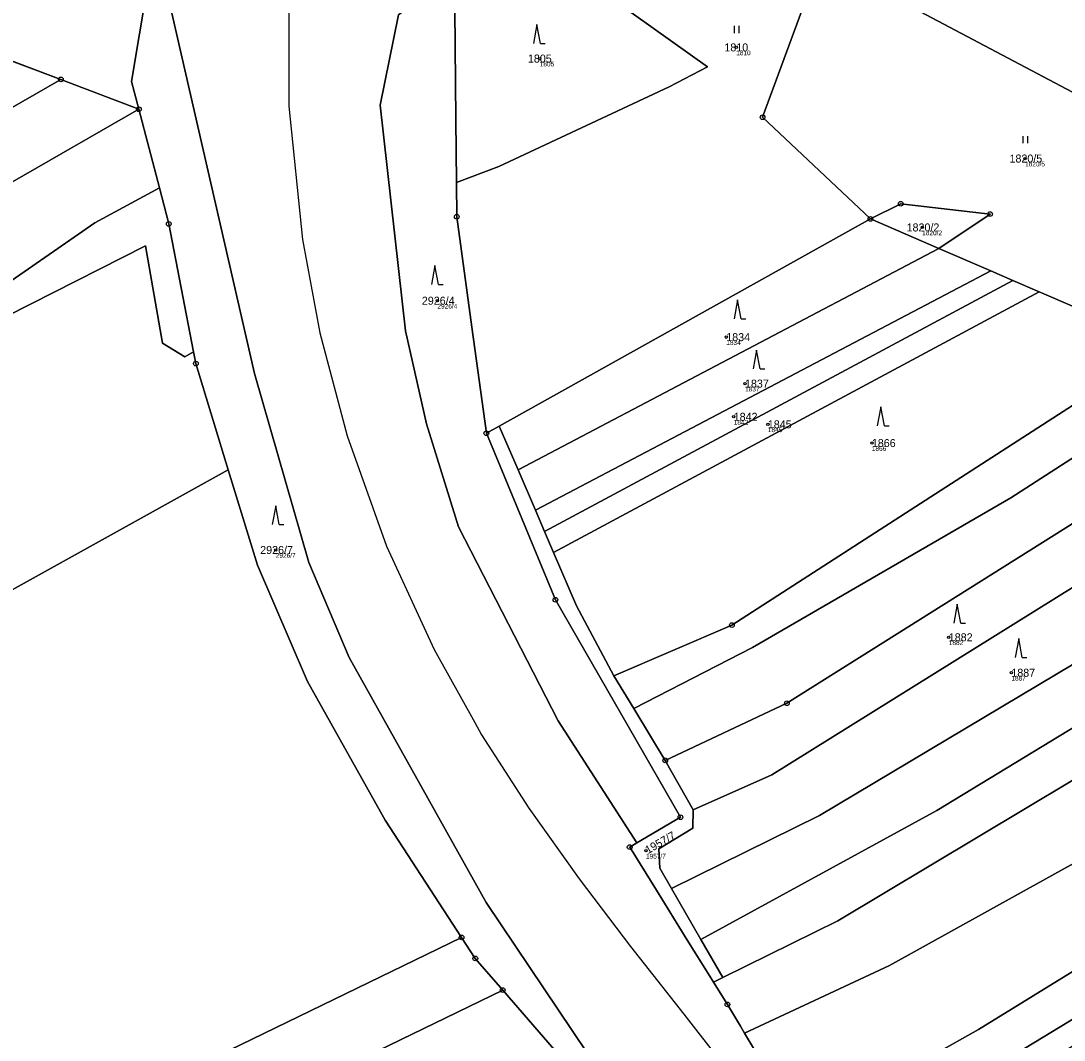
# Model space of a CAD drawing. Extents: x -761891 to -756141, y -1178507 to -1171885.
# Drawn here: x -758088.9 to -757867.3, y -1174277.9 to -1174061.3 of the extents above; entities that cross this region are included whole.
import ezdxf

# ---------------------------------------------------------------- set-up
doc = ezdxf.new("R2010")
doc.units = 0
for name, color, linetype in [('Definiční body', 7, 'Continuous'), ('Hranice parcel', 7, 'Continuous'), ('Parcelní čísla', 7, 'Continuous'), ('Polygon parcely', 7, 'Continuous'), ('Poz předměty', 7, 'Continuous'), ('Značky bodu BP', 7, 'Continuous'), ('Značky kultur', 7, 'Continuous')]:
    doc.layers.add(name, color=color, linetype=linetype)

msp = doc.modelspace()

# ---------------------------------------------------------------- linework, layer by layer
at = {"layer": 'Definiční body'}
for centre in [(-757936.98, -1174066.95), (-757978.72, -1174069.32), (-757875.61, -1174090.56), (-757897.47, -1174105.2), (-758000.45, -1174120.77), (-757939.09, -1174128.51), (-757935.11, -1174138.38), (-757937.51, -1174145.43), (-757930.26, -1174147.03), (-757908.16, -1174151.01), (-758034.8, -1174173.73), (-757891.82, -1174192.27), (-757878.53, -1174199.81), (-757956.15, -1174237.62)]:
    msp.add_circle(centre, 0.25, dxfattribs=at)
at = {"layer": 'Hranice parcel'}
for p, q in [((-758080.44, -1174073.76), (-758099.35, -1174066.67)), ((-758063.88, -1174080.1), (-758080.44, -1174073.76)), ((-758059.52, -1174096.79), (-758063.88, -1174080.1)), ((-757987.33, -1174147.39), (-757908.46, -1174103.39)), ((-757893.9, -1174109.68), (-757908.46, -1174103.39)), ((-757893.9, -1174109.68), (-757883.06, -1174102.36)), ((-757983.33, -1174156.68), (-757893.9, -1174109.68)), ((-757882.92, -1174114.42), (-757893.9, -1174109.68)), ((-757979.62, -1174165.3), (-757882.92, -1174114.42)), ((-757878.19, -1174116.46), (-757882.92, -1174114.42)), ((-757977.7, -1174169.78), (-757878.19, -1174116.46)), ((-757872.61, -1174118.87), (-757878.19, -1174116.46)), ((-757975.77, -1174174.26), (-757872.61, -1174118.87)), ((-757847.43, -1174129.74), (-757872.61, -1174118.87)), ((-757990.06, -1174148.91), (-757987.33, -1174147.39)), ((-757987.33, -1174147.39), (-757983.33, -1174156.68)), ((-757983.33, -1174156.68), (-757979.62, -1174165.3)), ((-757979.62, -1174165.3), (-757977.7, -1174169.78)), ((-757977.7, -1174169.78), (-757975.77, -1174174.26)), ((-757963, -1174200.43), (-757958.74, -1174207.42)), ((-757958.74, -1174207.42), (-757952.04, -1174218.42)), ((-757952.04, -1174218.42), (-757946.1, -1174228.97)), ((-757950.75, -1174245.63), (-757944.48, -1174256.45)), ((-757944.48, -1174256.45), (-757939.79, -1174264.56)), ((-757939.79, -1174264.56), (-757941.8, -1174265.55)), ((-757975.66, -1174279.86), (-757986.59, -1174267.23))]:
    msp.add_line(p, q, dxfattribs=at)
for points in [[(-757996.41, -1174095.66), (-757987.42, -1174092.26), (-757951.25, -1174075.33), (-757943.07, -1174071.09), (-757958.82, -1174059.92), (-757992.56, -1174036.16)], [(-758063.88, -1174080.1), (-758065.42, -1174074.2), (-758060.39, -1174044.14)], [(-758060.39, -1174044.14), (-758039.3, -1174136.2), (-758027.8, -1174176.4), (-758019.2, -1174196.6), (-757990.1, -1174248.6), (-757956.45, -1174298.67)], [(-757908.46, -1174103.39), (-757931.38, -1174081.8), (-757918.97, -1174048.1)], [(-757918.97, -1174048.1), (-757818.38, -1174101.36), (-757782.59, -1174074.15)], [(-757958.07, -1174235.94), (-757974.8, -1174210), (-757996, -1174168.8), (-758002.8, -1174146.9), (-758007.2, -1174127.2), (-758012.6, -1174079.2), (-758008.7, -1174060), (-757996.84, -1174050.97)], [(-757996.84, -1174050.97), (-757996.54, -1174082.27), (-757996.41, -1174095.66)], [(-758390.99, -1174252.29), (-758235.69, -1174163.01), (-758080.44, -1174073.76)], [(-758309.63, -1174270.72), (-758335.32, -1174236.16), (-758199.6, -1174158.13), (-758063.88, -1174080.1)], [(-758059.52, -1174096.79), (-758073.2, -1174104.2), (-758113.03, -1174131.76), (-758117.28, -1174134.08), (-758206.28, -1174183.81), (-758212.61, -1174187.78), (-758219.81, -1174192.04), (-758229.78, -1174198.47), (-758238.59, -1174203.7)], [(-758052.25, -1174131.64), (-758057.52, -1174104.44), (-758059.52, -1174096.79)], [(-757996.41, -1174095.66), (-757996.34, -1174102.92), (-757993.13, -1174126.39), (-757990.06, -1174148.91)], [(-757883.06, -1174102.36), (-757902.03, -1174100.16), (-757908.46, -1174103.39)], [(-757950.75, -1174245.63), (-757919.3, -1174230.12), (-757841.72, -1174183.9), (-757782.87, -1174143.31), (-757760.31, -1174127.43), (-757730.47, -1174105.71)], [(-758052.25, -1174131.64), (-758054.14, -1174132.67), (-758058.86, -1174129.77), (-758062.46, -1174109.1), (-758111.51, -1174134), (-758115.75, -1174137.24), (-758189.42, -1174178.09), (-758205.4, -1174185.72), (-758211.19, -1174190.08), (-758219.01, -1174193.94), (-758227.86, -1174200.98), (-758237, -1174206.43)], [(-757944.48, -1174256.45), (-757894.37, -1174229.05), (-757829.18, -1174189.52), (-757771.42, -1174148.91), (-757748.7, -1174135.7), (-757721.79, -1174110.91)], [(-757939.79, -1174264.56), (-757915.41, -1174252.54), (-757825.93, -1174199), (-757765.46, -1174155.43), (-757741.36, -1174141.1), (-757713.4, -1174116.2)], [(-757963, -1174200.43), (-757937.9, -1174189.7), (-757834.99, -1174123.33)], [(-757935.23, -1174276.37), (-757904.43, -1174262.04), (-757815.93, -1174212.93), (-757749.68, -1174161.29), (-757729.83, -1174149.59), (-757700.22, -1174124.31)], [(-758044.88, -1174156.69), (-758051.77, -1174134.12), (-758052.25, -1174131.64)], [(-757958.74, -1174207.42), (-757933.49, -1174194.43), (-757878.67, -1174162.62), (-757830.6, -1174131.72)], [(-757952.04, -1174218.42), (-757926.2, -1174206.3), (-757813.24, -1174135.23)], [(-757946.1, -1174228.97), (-757929.42, -1174221.49), (-757865.21, -1174181.48), (-757803.32, -1174138.84)], [(-757923.03, -1174296.74), (-757885.5, -1174275.57), (-757815.8, -1174232.68), (-757729.49, -1174173.27), (-757712.57, -1174162.42), (-757678.77, -1174137.51)], [(-757916.63, -1174304.53), (-757805.78, -1174237.15), (-757722.66, -1174181.65), (-757705.65, -1174169.09), (-757670.66, -1174142.5)], [(-757958.07, -1174235.94), (-757948.83, -1174230.5), (-757975.39, -1174184.3), (-757990.06, -1174148.91)], [(-758241.65, -1174265.89), (-758143.3, -1174211.31), (-758044.88, -1174156.69)], [(-757995.31, -1174256.05), (-758011.55, -1174231.15), (-758028.04, -1174201.69), (-758038.7, -1174176.93), (-758044.88, -1174156.69)], [(-757975.77, -1174174.26), (-757970.89, -1174185.62), (-757963, -1174200.43)], [(-757946.1, -1174228.97), (-757946.17, -1174232.81), (-757953.43, -1174237.23), (-757953.23, -1174241.34), (-757950.75, -1174245.63)], [(-757941.8, -1174265.55), (-757942.59, -1174264.28), (-757947.44, -1174256.47), (-757953.92, -1174246.02), (-757959.61, -1174236.85), (-757958.07, -1174235.94)], [(-758182.58, -1174347.01), (-758089.11, -1174301.61), (-757995.31, -1174256.05)], [(-757986.59, -1174267.23), (-757992.4, -1174260.51), (-757995.31, -1174256.05)], [(-757986.59, -1174267.23), (-758083.15, -1174314.13), (-758179.71, -1174361.03)], [(-757935.23, -1174276.37), (-757936.1, -1174274.92), (-757938.86, -1174270.29), (-757941.8, -1174265.55)], [(-757923.03, -1174296.74), (-757925.13, -1174293.24), (-757926.5, -1174290.94), (-757928.2, -1174288.1), (-757935.23, -1174276.37)]]:
    msp.add_lwpolyline(points, dxfattribs=at)
at = {"layer": 'Polygon parcely'}
for points in [[(-758183.01, -1174035.31), (-758099.35, -1174066.67), (-758080.44, -1174073.76), (-758063.88, -1174080.1), (-758065.42, -1174074.2), (-758060.39, -1174044.14), (-758057.86, -1174039.11), (-758058.88, -1174029.58), (-758063.57, -1174017.38), (-758073.63, -1174005.17), (-758106.01, -1173978.05), (-758140.27, -1173946.52), (-758150.46, -1173936.34)], [(-757958.69, -1174028.21), (-757992.56, -1174036.16), (-757958.82, -1174059.92), (-757943.07, -1174071.09), (-757951.25, -1174075.33), (-757987.42, -1174092.26), (-757996.41, -1174095.66), (-757996.34, -1174102.92), (-757993.13, -1174126.39), (-757990.06, -1174148.91), (-757987.33, -1174147.39), (-757908.46, -1174103.39), (-757931.38, -1174081.8), (-757918.97, -1174048.1), (-757908.78, -1174028.79)], [(-757820.15, -1174049.72), (-757901.15, -1174028.88), (-757908.78, -1174028.79), (-757918.97, -1174048.1), (-757818.38, -1174101.36), (-757782.59, -1174074.15)], [(-757987.42, -1174092.26), (-757951.25, -1174075.33), (-757943.07, -1174071.09), (-757958.82, -1174059.92), (-757992.56, -1174036.16), (-757996.84, -1174050.97), (-757996.54, -1174082.27), (-757996.41, -1174095.66)], [(-758052.25, -1174131.64), (-758051.77, -1174134.12), (-758044.88, -1174156.69), (-758038.7, -1174176.93), (-758028.04, -1174201.69), (-758011.55, -1174231.15), (-757995.31, -1174256.05), (-757992.4, -1174260.51), (-757986.59, -1174267.23), (-757975.66, -1174279.86), (-757971.87, -1174284.25), (-757956.45, -1174298.67), (-757990.1, -1174248.6), (-758019.2, -1174196.6), (-758027.8, -1174176.4), (-758039.3, -1174136.2), (-758060.39, -1174044.14), (-758065.42, -1174074.2), (-758063.88, -1174080.1), (-758059.52, -1174096.79), (-758057.52, -1174104.44)], [(-757918.97, -1174048.1), (-757931.38, -1174081.8), (-757908.46, -1174103.39), (-757902.03, -1174100.16), (-757883.06, -1174102.36), (-757893.9, -1174109.68), (-757882.92, -1174114.42), (-757878.19, -1174116.46), (-757872.61, -1174118.87), (-757847.43, -1174129.74), (-757795.23, -1174090.04), (-757786.62, -1174095.14), (-757768, -1174083.64), (-757782.59, -1174074.15), (-757818.38, -1174101.36)], [(-757948.83, -1174230.5), (-757975.39, -1174184.3), (-757990.06, -1174148.91), (-757993.13, -1174126.39), (-757996.34, -1174102.92), (-757996.41, -1174095.66), (-757996.54, -1174082.27), (-757996.84, -1174050.97), (-758008.7, -1174060), (-758012.6, -1174079.2), (-758007.2, -1174127.2), (-758002.8, -1174146.9), (-757996, -1174168.8), (-757974.8, -1174210), (-757958.07, -1174235.94)], [(-758099.35, -1174066.67), (-758148, -1174094.64), (-758274.11, -1174167.14), (-758400.34, -1174239.71), (-758390.99, -1174252.29), (-758235.69, -1174163.01), (-758080.44, -1174073.76)], [(-758199.6, -1174158.13), (-758063.88, -1174080.1), (-758080.44, -1174073.76), (-758235.69, -1174163.01), (-758390.99, -1174252.29), (-758368.43, -1174282.64), (-758350.27, -1174297.22), (-758331.03, -1174293.64), (-758316.73, -1174275.24), (-758309.63, -1174270.72), (-758335.32, -1174236.16)], [(-758063.88, -1174080.1), (-758199.6, -1174158.13), (-758335.32, -1174236.16), (-758309.63, -1174270.72), (-758307.27, -1174269.22), (-758298.61, -1174246.22), (-758285.53, -1174232.74), (-758270.92, -1174222.03), (-758238.59, -1174203.7), (-758229.78, -1174198.47), (-758219.81, -1174192.04), (-758212.61, -1174187.78), (-758206.28, -1174183.81), (-758117.28, -1174134.08), (-758113.03, -1174131.76), (-758073.2, -1174104.2), (-758059.52, -1174096.79)], [(-757963, -1174200.43), (-757937.9, -1174189.7), (-757834.99, -1174123.33), (-757786.62, -1174095.14), (-757795.23, -1174090.04), (-757847.43, -1174129.74), (-757872.61, -1174118.87), (-757975.77, -1174174.26), (-757970.89, -1174185.62)], [(-757815.46, -1174121.98), (-757765.91, -1174090.12), (-757782.86, -1174097.36), (-757786.62, -1174095.14), (-757834.99, -1174123.33), (-757937.9, -1174189.7), (-757963, -1174200.43), (-757958.74, -1174207.42), (-757933.49, -1174194.43), (-757878.67, -1174162.62), (-757830.6, -1174131.72)], [(-758059.52, -1174096.79), (-758073.2, -1174104.2), (-758113.03, -1174131.76), (-758117.28, -1174134.08), (-758206.28, -1174183.81), (-758212.61, -1174187.78), (-758219.81, -1174192.04), (-758229.78, -1174198.47), (-758238.59, -1174203.7), (-758237, -1174206.43), (-758227.86, -1174200.98), (-758219.01, -1174193.94), (-758211.19, -1174190.08), (-758205.4, -1174185.72), (-758189.42, -1174178.09), (-758115.75, -1174137.24), (-758111.51, -1174134), (-758062.46, -1174109.1), (-758058.86, -1174129.77), (-758054.14, -1174132.67), (-758052.25, -1174131.64), (-758057.52, -1174104.44)], [(-757919.3, -1174230.12), (-757841.72, -1174183.9), (-757782.87, -1174143.31), (-757760.31, -1174127.43), (-757730.47, -1174105.71), (-757740.99, -1174099.51), (-757771.45, -1174117.51), (-757803.32, -1174138.84), (-757865.21, -1174181.48), (-757929.42, -1174221.49), (-757946.1, -1174228.97), (-757946.17, -1174232.81), (-757953.43, -1174237.23), (-757953.23, -1174241.34), (-757950.75, -1174245.63)], [(-757883.06, -1174102.36), (-757902.03, -1174100.16), (-757908.46, -1174103.39), (-757893.9, -1174109.68)], [(-757893.9, -1174109.68), (-757908.46, -1174103.39), (-757987.33, -1174147.39), (-757983.33, -1174156.68)], [(-757894.37, -1174229.05), (-757829.18, -1174189.52), (-757771.42, -1174148.91), (-757748.7, -1174135.7), (-757721.79, -1174110.91), (-757723.65, -1174109.74), (-757730.47, -1174105.71), (-757760.31, -1174127.43), (-757782.87, -1174143.31), (-757841.72, -1174183.9), (-757919.3, -1174230.12), (-757950.75, -1174245.63), (-757944.48, -1174256.45)], [(-758143.3, -1174211.31), (-758044.88, -1174156.69), (-758051.77, -1174134.12), (-758052.25, -1174131.64), (-758054.14, -1174132.67), (-758058.86, -1174129.77), (-758062.46, -1174109.1), (-758111.51, -1174134), (-758115.75, -1174137.24), (-758189.42, -1174178.09), (-758205.4, -1174185.72), (-758211.19, -1174190.08), (-758219.01, -1174193.94), (-758227.86, -1174200.98), (-758237, -1174206.43), (-758227.51, -1174222.75), (-758279.15, -1174251.89), (-758241.65, -1174265.89)], [(-757882.92, -1174114.42), (-757893.9, -1174109.68), (-757983.33, -1174156.68), (-757979.62, -1174165.3)], [(-757713.4, -1174116.2), (-757721.79, -1174110.91), (-757748.7, -1174135.7), (-757771.42, -1174148.91), (-757829.18, -1174189.52), (-757894.37, -1174229.05), (-757944.48, -1174256.45), (-757939.79, -1174264.56), (-757915.41, -1174252.54), (-757825.93, -1174199), (-757765.46, -1174155.43), (-757741.36, -1174141.1)], [(-757878.19, -1174116.46), (-757882.92, -1174114.42), (-757979.62, -1174165.3), (-757977.7, -1174169.78)], [(-757872.61, -1174118.87), (-757878.19, -1174116.46), (-757977.7, -1174169.78), (-757975.77, -1174174.26)], [(-757904.43, -1174262.04), (-757815.93, -1174212.93), (-757749.68, -1174161.29), (-757729.83, -1174149.59), (-757700.22, -1174124.31), (-757713.4, -1174116.2), (-757741.36, -1174141.1), (-757765.46, -1174155.43), (-757825.93, -1174199), (-757915.41, -1174252.54), (-757939.79, -1174264.56), (-757941.8, -1174265.55), (-757938.86, -1174270.29), (-757936.1, -1174274.92), (-757935.23, -1174276.37)], [(-757729.49, -1174173.27), (-757712.57, -1174162.42), (-757678.77, -1174137.51), (-757685.92, -1174133.11), (-757700.22, -1174124.31), (-757729.83, -1174149.59), (-757749.68, -1174161.29), (-757815.93, -1174212.93), (-757904.43, -1174262.04), (-757935.23, -1174276.37), (-757928.2, -1174288.1), (-757926.5, -1174290.94), (-757925.13, -1174293.24), (-757923.03, -1174296.74), (-757885.5, -1174275.57), (-757815.8, -1174232.68)], [(-757813.24, -1174135.23), (-757830.6, -1174131.72), (-757878.67, -1174162.62), (-757933.49, -1174194.43), (-757958.74, -1174207.42), (-757952.04, -1174218.42), (-757926.2, -1174206.3)], [(-757865.21, -1174181.48), (-757803.32, -1174138.84), (-757813.24, -1174135.23), (-757926.2, -1174206.3), (-757952.04, -1174218.42), (-757946.1, -1174228.97), (-757929.42, -1174221.49)], [(-757670.66, -1174142.5), (-757678.77, -1174137.51), (-757712.57, -1174162.42), (-757729.49, -1174173.27), (-757815.8, -1174232.68), (-757885.5, -1174275.57), (-757923.03, -1174296.74), (-757922.38, -1174297.83), (-757918.66, -1174302.16), (-757916.63, -1174304.53), (-757805.78, -1174237.15), (-757722.66, -1174181.65), (-757705.65, -1174169.09)], [(-757777.58, -1174224.36), (-757719.15, -1174184.68), (-757702.25, -1174173.21), (-757664.47, -1174146.31), (-757670.66, -1174142.5), (-757705.65, -1174169.09), (-757722.66, -1174181.65), (-757805.78, -1174237.15), (-757916.63, -1174304.53), (-757914.82, -1174306.64), (-757913.07, -1174308.68)], [(-757987.33, -1174147.39), (-757990.06, -1174148.91), (-757975.39, -1174184.3), (-757948.83, -1174230.5), (-757958.07, -1174235.94), (-757959.61, -1174236.85), (-757953.92, -1174246.02), (-757947.44, -1174256.47), (-757942.59, -1174264.28), (-757941.8, -1174265.55), (-757939.79, -1174264.56), (-757944.48, -1174256.45), (-757950.75, -1174245.63), (-757953.23, -1174241.34), (-757953.43, -1174237.23), (-757946.17, -1174232.81), (-757946.1, -1174228.97), (-757952.04, -1174218.42), (-757958.74, -1174207.42), (-757963, -1174200.43), (-757970.89, -1174185.62), (-757975.77, -1174174.26), (-757977.7, -1174169.78), (-757979.62, -1174165.3), (-757983.33, -1174156.68)], [(-758044.88, -1174156.69), (-758143.3, -1174211.31), (-758241.65, -1174265.89), (-758215.04, -1174275.82), (-758196.04, -1174290.13), (-758191.26, -1174302.45), (-758182.58, -1174347.01), (-758089.11, -1174301.61), (-757995.31, -1174256.05), (-758011.55, -1174231.15), (-758028.04, -1174201.69), (-758038.7, -1174176.93)], [(-757995.31, -1174256.05), (-758089.11, -1174301.61), (-758182.58, -1174347.01), (-758179.71, -1174361.03), (-758083.15, -1174314.13), (-757986.59, -1174267.23), (-757992.4, -1174260.51)], [(-758083.15, -1174314.13), (-758179.71, -1174361.03), (-758176.39, -1174375.64), (-758175.36, -1174376.86), (-758075.51, -1174328.36), (-757975.66, -1174279.86), (-757986.59, -1174267.23)]]:
    msp.add_lwpolyline(points, close=True, dxfattribs=at)
for points in [[(-758060.39, -1174044.14), (-758039.3, -1174136.2), (-758027.8, -1174176.4), (-758019.2, -1174196.6), (-757990.1, -1174248.6), (-757956.45, -1174298.67), (-757950.55, -1174304.18), (-757949.66, -1174304.95), (-757929.92, -1174322.02), (-757924.86, -1174333.92), (-757912.26, -1174363.56), (-757909.16, -1174371.95), (-757896.7, -1174405.66), (-757889.47, -1174448.03)], [(-758002.8, -1174146.9), (-758007.2, -1174127.2), (-758012.6, -1174079.2), (-758008.7, -1174060)], [(-757928.2, -1174288.1), (-757935.23, -1174276.37), (-757936.1, -1174274.92), (-757938.86, -1174270.29), (-757941.8, -1174265.55), (-757942.59, -1174264.28), (-757947.44, -1174256.47), (-757953.92, -1174246.02), (-757959.61, -1174236.85), (-757958.07, -1174235.94), (-757974.8, -1174210), (-757996, -1174168.8), (-758002.8, -1174146.9)]]:
    msp.add_lwpolyline(points, dxfattribs=at)
at = {"layer": 'Poz předměty'}
for p, q in [((-758031.99, -1174050.25), (-758031.99, -1174079.42)), ((-758031.99, -1174079.42), (-758029.12, -1174107.76)), ((-758029.12, -1174107.76), (-758025.43, -1174127.59)), ((-758025.43, -1174127.59), (-758019.65, -1174149.48)), ((-758019.65, -1174149.48), (-758011.27, -1174172.89)), ((-758011.27, -1174172.89), (-758001.14, -1174194.87)), ((-758001.14, -1174194.87), (-757992.52, -1174210.37)), ((-757992.52, -1174210.37), (-757991.07, -1174212.98)), ((-757991.07, -1174212.98), (-757981.04, -1174228.58)), ((-757981.04, -1174228.58), (-757970.34, -1174243.62)), ((-757970.34, -1174243.62), (-757959.43, -1174257.98)), ((-757959.43, -1174257.98), (-757948.13, -1174272.36)), ((-757948.13, -1174272.36), (-757936.48, -1174287.21))]:
    msp.add_line(p, q, dxfattribs=at)
at = {"layer": 'Značky bodu BP'}
for centre, radius in [((-758080.44, -1174073.76), 0.5), ((-758080.44, -1174073.76), 0.0303), ((-758063.88, -1174080.1), 0.5), ((-758063.88, -1174080.1), 0.0303), ((-757931.38, -1174081.8), 0.5), ((-757931.38, -1174081.8), 0.0303), ((-757902.03, -1174100.16), 0.5), ((-757902.03, -1174100.16), 0.0303), ((-757996.34, -1174102.92), 0.5), ((-757996.34, -1174102.92), 0.0303), ((-757908.46, -1174103.39), 0.5), ((-757908.46, -1174103.39), 0.0303), ((-757883.06, -1174102.36), 0.5), ((-757883.06, -1174102.36), 0.0303), ((-758057.52, -1174104.44), 0.5), ((-758057.52, -1174104.44), 0.0303), ((-758051.77, -1174134.12), 0.5), ((-758051.77, -1174134.12), 0.0303), ((-757990.06, -1174148.91), 0.5), ((-757990.06, -1174148.91), 0.0303), ((-757975.39, -1174184.3), 0.5), ((-757975.39, -1174184.3), 0.0303), ((-757937.9, -1174189.7), 0.5), ((-757937.9, -1174189.7), 0.0303), ((-757926.2, -1174206.3), 0.5), ((-757926.2, -1174206.3), 0.0303), ((-757952.04, -1174218.42), 0.5), ((-757952.04, -1174218.42), 0.0303), ((-757948.83, -1174230.5), 0.5), ((-757948.83, -1174230.5), 0.0303), ((-757959.61, -1174236.85), 0.5), ((-757959.61, -1174236.85), 0.0303), ((-757995.31, -1174256.05), 0.5), ((-757995.31, -1174256.05), 0.0303), ((-757992.4, -1174260.51), 0.5), ((-757992.4, -1174260.51), 0.0303), ((-757986.59, -1174267.23), 0.5), ((-757986.59, -1174267.23), 0.0303), ((-757938.86, -1174270.29), 0.5), ((-757938.86, -1174270.29), 0.0303)]:
    msp.add_circle(centre, radius, dxfattribs=at)
at = {"layer": 'Značky kultur'}
for p, q in [((-757979.31, -1174062.1), (-757980.06, -1174066.1)), ((-757978.56, -1174066.1), (-757979.31, -1174062.1)), ((-757937.34, -1174063.89), (-757937.34, -1174062.39)), ((-757936.34, -1174063.89), (-757936.34, -1174062.39)), ((-757978.56, -1174066.1), (-757977.56, -1174066.1)), ((-757876.03, -1174087.33), (-757876.03, -1174085.83)), ((-757875.03, -1174087.33), (-757875.03, -1174085.83)), ((-758000.99, -1174113.31), (-758001.74, -1174117.31)), ((-758000.24, -1174117.31), (-758000.99, -1174113.31)), ((-758000.24, -1174117.31), (-757999.24, -1174117.31)), ((-757936.67, -1174120.61), (-757937.42, -1174124.61)), ((-757935.92, -1174124.61), (-757936.67, -1174120.61)), ((-757935.92, -1174124.61), (-757934.92, -1174124.61)), ((-757932.66, -1174131.24), (-757933.41, -1174135.24)), ((-757931.91, -1174135.24), (-757932.66, -1174131.24)), ((-757931.91, -1174135.24), (-757930.91, -1174135.24)), ((-757906.25, -1174143.33), (-757907, -1174147.33)), ((-757905.5, -1174147.33), (-757906.25, -1174143.33)), ((-757905.5, -1174147.33), (-757904.5, -1174147.33)), ((-758034.8, -1174164.33), (-758035.55, -1174168.33)), ((-758034.05, -1174168.33), (-758034.8, -1174164.33)), ((-758034.05, -1174168.33), (-758033.05, -1174168.33)), ((-757890.02, -1174185.27), (-757890.77, -1174189.27)), ((-757889.27, -1174189.27), (-757890.02, -1174185.27)), ((-757889.27, -1174189.27), (-757888.27, -1174189.27)), ((-757876.96, -1174192.56), (-757877.71, -1174196.56)), ((-757876.21, -1174196.56), (-757876.96, -1174192.56)), ((-757876.21, -1174196.56), (-757875.21, -1174196.56))]:
    msp.add_line(p, q, dxfattribs=at)

# ---------------------------------------------------------------- texts
at = {"layer": 'Definiční body'}
for s, p in [('1810', (-757936.98, -1174068.61)), ('1805', (-757978.72, -1174070.98)), ('1820/5', (-757875.61, -1174092.22)), ('1820/2', (-757897.47, -1174106.86)), ('2926/4', (-758000.45, -1174122.43)), ('1834', (-757939.09, -1174130.17)), ('1837', (-757935.11, -1174140.04)), ('1842', (-757937.51, -1174147.09)), ('1845', (-757930.26, -1174148.69)), ('1866', (-757908.16, -1174152.67)), ('2926/7', (-758034.8, -1174175.39)), ('1882', (-757891.82, -1174193.93)), ('1887', (-757878.53, -1174201.47)), ('1957/7', (-757956.15, -1174239.28))]:
    msp.add_text(s, height=1, dxfattribs=at).set_placement(p)
at = {"layer": 'Parcelní čísla'}
for s, p in [('1810', (-757939.49, -1174067.8)), ('1805', (-757981.23, -1174070.17)), ('1820/5', (-757878.92, -1174091.41)), ('1820/2', (-757900.78, -1174106.05)), ('2926/4', (-758003.76, -1174121.62)), ('1834', (-757939.09, -1174129.36)), ('1837', (-757935.11, -1174139.23)), ('1842', (-757937.51, -1174146.28)), ('1845', (-757930.26, -1174147.88)), ('1866', (-757908.16, -1174151.86)), ('2926/7', (-758038.1, -1174174.58)), ('1882', (-757891.82, -1174193.12)), ('1887', (-757878.53, -1174200.66))]:
    msp.add_text(s, height=1.7, dxfattribs=at).set_placement(p)
msp.add_text('1957/7', height=1.7, rotation=30, dxfattribs=at).set_placement((-757955.72, -1174238.36))

doc.saveas('drawing.dxf')
